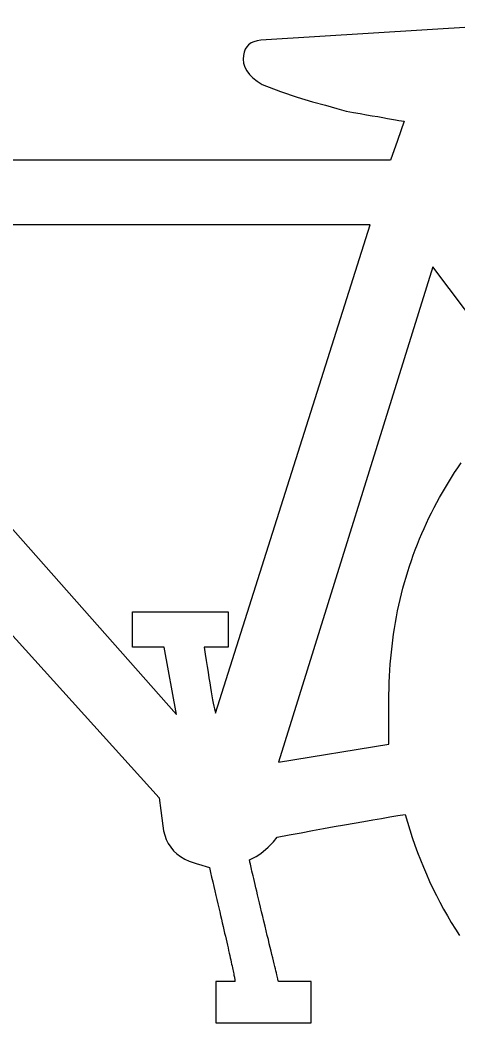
# Model space of a CAD drawing. Extents: x 99982 to 100176, y 99905 to 100011.
# Drawn here: x 100009.5658 to 100009.6014, y 100005.5418 to 100005.6233 of the extents above; entities that cross this region are included whole.
import ezdxf

# ---------------------------------------------------------------- set-up
doc = ezdxf.new("R2010")
doc.units = 0
doc.layers.add('TR_SN_ConstructionSigns', color=7, linetype='Continuous')

msp = doc.modelspace()

# ---------------------------------------------------------------- linework, layer by layer
at = {"layer": 'TR_SN_ConstructionSigns'}
for p, q in [((100009.611473, 100005.623259), (100009.585337, 100005.621613)), ((100009.58419, 100005.621086), (100009.584067, 100005.620882)), ((100009.584349, 100005.621258), (100009.58419, 100005.621086)), ((100009.584543, 100005.621396), (100009.584349, 100005.621258)), ((100009.584773, 100005.621502), (100009.584543, 100005.621396)), ((100009.585037, 100005.621574), (100009.584773, 100005.621502)), ((100009.585337, 100005.621613), (100009.585037, 100005.621574)), ((100009.583926, 100005.620374), (100009.583908, 100005.620071)), ((100009.583979, 100005.620645), (100009.583926, 100005.620374)), ((100009.584067, 100005.620882), (100009.583979, 100005.620645)), ((100009.583908, 100005.620071), (100009.583939, 100005.619752)), ((100009.583939, 100005.619752), (100009.584033, 100005.619441)), ((100009.584033, 100005.619441), (100009.58419, 100005.619139)), ((100009.58419, 100005.619139), (100009.584409, 100005.618845)), ((100009.584409, 100005.618845), (100009.58469, 100005.618559)), ((100009.58469, 100005.618559), (100009.585034, 100005.618282)), ((100009.585034, 100005.618282), (100009.585441, 100005.618013)), ((100009.585441, 100005.618013), (100009.58694, 100005.617448)), ((100009.58694, 100005.617448), (100009.588302, 100005.616985)), ((100009.588302, 100005.616985), (100009.589529, 100005.616625)), ((100009.589529, 100005.616625), (100009.590608, 100005.616333)), ((100009.590608, 100005.616333), (100009.591527, 100005.616076)), ((100009.591527, 100005.616076), (100009.592288, 100005.615853)), ((100009.592288, 100005.615853), (100009.592867, 100005.615753)), ((100009.592867, 100005.615753), (100009.593413, 100005.615659)), ((100009.593413, 100005.615659), (100009.593924, 100005.61557)), ((100009.593924, 100005.61557), (100009.5944, 100005.615487)), ((100009.5944, 100005.615487), (100009.594843, 100005.61541)), ((100009.594843, 100005.61541), (100009.595252, 100005.615339)), ((100009.595252, 100005.615339), (100009.595627, 100005.615273)), ((100009.595627, 100005.615273), (100009.595967, 100005.615213)), ((100009.595967, 100005.615213), (100009.596274, 100005.615159)), ((100009.596274, 100005.615159), (100009.596547, 100005.61511)), ((100009.596989, 100005.61503), (100009.596458, 100005.613471)), ((100009.596547, 100005.61511), (100009.596785, 100005.615067)), ((100009.596785, 100005.615067), (100009.596989, 100005.61503)), ((100009.596458, 100005.613471), (100009.595875, 100005.611861)), ((100009.595875, 100005.611861), (100009.54838, 100005.611861)), ((100009.594238, 100005.60661), (100009.546338, 100005.60661)), ((100009.58166, 100005.566933), (100009.594238, 100005.60661)), ((100009.545522, 100005.604041), (100009.578497, 100005.566829)), ((100009.599325, 100005.603218), (100009.586778, 100005.562956)), ((100009.606814, 100005.593194), (100009.599325, 100005.603218)), ((100009.543173, 100005.597562), (100009.577072, 100005.560047)), ((100009.60109, 100005.586485), (100009.601354, 100005.586881)), ((100009.601354, 100005.586881), (100009.601624, 100005.587274)), ((100009.600581, 100005.585685), (100009.600832, 100005.586086)), ((100009.600832, 100005.586086), (100009.60109, 100005.586485)), ((100009.600098, 100005.584875), (100009.600336, 100005.585281)), ((100009.600336, 100005.585281), (100009.600581, 100005.585685)), ((100009.59964, 100005.584053), (100009.599865, 100005.584465)), ((100009.599865, 100005.584465), (100009.600098, 100005.584875)), ((100009.599207, 100005.583221), (100009.59942, 100005.583638)), ((100009.59942, 100005.583638), (100009.59964, 100005.584053)), ((100009.5988, 100005.582378), (100009.599, 100005.582801)), ((100009.599, 100005.582801), (100009.599207, 100005.583221)), ((100009.598418, 100005.581524), (100009.598606, 100005.581952)), ((100009.598606, 100005.581952), (100009.5988, 100005.582378)), ((100009.598237, 100005.581092), (100009.598418, 100005.581524)), ((100009.597894, 100005.580222), (100009.598062, 100005.580659)), ((100009.598062, 100005.580659), (100009.598237, 100005.581092)), ((100009.597576, 100005.579341), (100009.597732, 100005.579783)), ((100009.597732, 100005.579783), (100009.597894, 100005.580222)), ((100009.597283, 100005.578449), (100009.597426, 100005.578896)), ((100009.597426, 100005.578896), (100009.597576, 100005.579341)), ((100009.597016, 100005.577546), (100009.597146, 100005.577999)), ((100009.597146, 100005.577999), (100009.597283, 100005.578449)), ((100009.596774, 100005.576632), (100009.596892, 100005.57709)), ((100009.596892, 100005.57709), (100009.597016, 100005.577546)), ((100009.596663, 100005.576171), (100009.596774, 100005.576632)), ((100009.59646, 100005.575241), (100009.596558, 100005.575707)), ((100009.596558, 100005.575707), (100009.596663, 100005.576171)), ((100009.574921, 100005.572295), (100009.574921, 100005.575185)), ((100009.574921, 100005.575185), (100009.582684, 100005.575185)), ((100009.582684, 100005.575185), (100009.582684, 100005.572295)), ((100009.596282, 100005.5743), (100009.596367, 100005.574772)), ((100009.596367, 100005.574772), (100009.59646, 100005.575241)), ((100009.596129, 100005.573348), (100009.596202, 100005.573826)), ((100009.596202, 100005.573826), (100009.596282, 100005.5743)), ((100009.596062, 100005.572868), (100009.596129, 100005.573348)), ((100009.577475, 100005.572295), (100009.574921, 100005.572295)), ((100009.578497, 100005.566829), (100009.577475, 100005.572295)), ((100009.582684, 100005.572295), (100009.580744, 100005.572295)), ((100009.580744, 100005.572295), (100009.580824, 100005.571745)), ((100009.595948, 100005.5719), (100009.596002, 100005.572386)), ((100009.596002, 100005.572386), (100009.596062, 100005.572868)), ((100009.580824, 100005.571745), (100009.580901, 100005.571223)), ((100009.595859, 100005.570921), (100009.5959, 100005.571412)), ((100009.5959, 100005.571412), (100009.595948, 100005.5719)), ((100009.580901, 100005.571223), (100009.580976, 100005.570728)), ((100009.580976, 100005.570728), (100009.581048, 100005.57026)), ((100009.595824, 100005.570428), (100009.595859, 100005.570921)), ((100009.581048, 100005.57026), (100009.581117, 100005.56982)), ((100009.581117, 100005.56982), (100009.581183, 100005.569408)), ((100009.595773, 100005.569433), (100009.595795, 100005.569932)), ((100009.595795, 100005.569932), (100009.595824, 100005.570428)), ((100009.581183, 100005.569408), (100009.581247, 100005.569023)), ((100009.581247, 100005.569023), (100009.581308, 100005.568665)), ((100009.595747, 100005.568426), (100009.595757, 100005.568931)), ((100009.595757, 100005.568931), (100009.595773, 100005.569433)), ((100009.581308, 100005.568665), (100009.581367, 100005.568335)), ((100009.581367, 100005.568335), (100009.581422, 100005.568033)), ((100009.595744, 100005.567919), (100009.595747, 100005.568426)), ((100009.581422, 100005.568033), (100009.581475, 100005.567758)), ((100009.581475, 100005.567758), (100009.581526, 100005.56751)), ((100009.581526, 100005.56751), (100009.581573, 100005.56729)), ((100009.581573, 100005.56729), (100009.581618, 100005.567098)), ((100009.595746, 100005.566276), (100009.595744, 100005.567919)), ((100009.581618, 100005.567098), (100009.58166, 100005.566933)), ((100009.595751, 100005.564426), (100009.595746, 100005.566276)), ((100009.586778, 100005.562956), (100009.595751, 100005.564426)), ((100009.577072, 100005.560047), (100009.5772, 100005.559019)), ((100009.5772, 100005.559019), (100009.577378, 100005.557786)), ((100009.59444, 100005.558272), (100009.595146, 100005.558392)), ((100009.595146, 100005.558392), (100009.595822, 100005.558505)), ((100009.595822, 100005.558505), (100009.596466, 100005.558611)), ((100009.596466, 100005.558611), (100009.597078, 100005.55871)), ((100009.597078, 100005.55871), (100009.597258, 100005.558078)), ((100009.577378, 100005.557786), (100009.577436, 100005.557387)), ((100009.589539, 100005.557396), (100009.590434, 100005.557561)), ((100009.590434, 100005.557561), (100009.591298, 100005.557717)), ((100009.591298, 100005.557717), (100009.592131, 100005.557867)), ((100009.592131, 100005.557867), (100009.592932, 100005.558009)), ((100009.592932, 100005.558009), (100009.593701, 100005.558144)), ((100009.593701, 100005.558144), (100009.59444, 100005.558272)), ((100009.597258, 100005.558078), (100009.597448, 100005.557454)), ((100009.577436, 100005.557387), (100009.577529, 100005.557013)), ((100009.577529, 100005.557013), (100009.577657, 100005.556664)), ((100009.586381, 100005.556483), (100009.586664, 100005.55686)), ((100009.586664, 100005.55686), (100009.587654, 100005.557046)), ((100009.587654, 100005.557046), (100009.588612, 100005.557225)), ((100009.588612, 100005.557225), (100009.589539, 100005.557396)), ((100009.597448, 100005.557454), (100009.597648, 100005.556836)), ((100009.597648, 100005.556836), (100009.597858, 100005.556224)), ((100009.577657, 100005.556664), (100009.577819, 100005.556339)), ((100009.577819, 100005.556339), (100009.578016, 100005.556039)), ((100009.578016, 100005.556039), (100009.578248, 100005.555763)), ((100009.585337, 100005.555523), (100009.585938, 100005.556037)), ((100009.585938, 100005.556037), (100009.586381, 100005.556483)), ((100009.597858, 100005.556224), (100009.598078, 100005.555619)), ((100009.578248, 100005.555763), (100009.578515, 100005.555512)), ((100009.578515, 100005.555512), (100009.578816, 100005.555286)), ((100009.578816, 100005.555286), (100009.579152, 100005.555085)), ((100009.579152, 100005.555085), (100009.579522, 100005.554908)), ((100009.584419, 100005.555009), (100009.584955, 100005.555292)), ((100009.584955, 100005.555292), (100009.585337, 100005.555523)), ((100009.598078, 100005.555619), (100009.598307, 100005.555021)), ((100009.579522, 100005.554908), (100009.580084, 100005.554722)), ((100009.580084, 100005.554722), (100009.580544, 100005.554574)), ((100009.580544, 100005.554574), (100009.580901, 100005.554465)), ((100009.580901, 100005.554465), (100009.581156, 100005.554394)), ((100009.581156, 100005.554394), (100009.58125, 100005.553996)), ((100009.584421, 100005.554992), (100009.584419, 100005.555009)), ((100009.584427, 100005.554959), (100009.584421, 100005.554992)), ((100009.584437, 100005.554909), (100009.584427, 100005.554959)), ((100009.584451, 100005.554842), (100009.584437, 100005.554909)), ((100009.584469, 100005.554759), (100009.584451, 100005.554842)), ((100009.584492, 100005.554659), (100009.584469, 100005.554759)), ((100009.584518, 100005.554543), (100009.584492, 100005.554659)), ((100009.584549, 100005.55441), (100009.584518, 100005.554543)), ((100009.584584, 100005.55426), (100009.584549, 100005.55441)), ((100009.584622, 100005.554094), (100009.584584, 100005.55426)), ((100009.598307, 100005.555021), (100009.598547, 100005.554429)), ((100009.598547, 100005.554429), (100009.598796, 100005.553844)), ((100009.58125, 100005.553996), (100009.581342, 100005.553606)), ((100009.581342, 100005.553606), (100009.581431, 100005.553225)), ((100009.584665, 100005.553911), (100009.584622, 100005.554094)), ((100009.584712, 100005.553712), (100009.584665, 100005.553911)), ((100009.584763, 100005.553496), (100009.584712, 100005.553712)), ((100009.584818, 100005.553263), (100009.584763, 100005.553496)), ((100009.598796, 100005.553844), (100009.599056, 100005.553265)), ((100009.581431, 100005.553225), (100009.581518, 100005.552853)), ((100009.581518, 100005.552853), (100009.581603, 100005.55249)), ((100009.584877, 100005.553014), (100009.584818, 100005.553263)), ((100009.58494, 100005.552748), (100009.584877, 100005.553014)), ((100009.585007, 100005.552466), (100009.58494, 100005.552748)), ((100009.599056, 100005.553265), (100009.599325, 100005.552693)), ((100009.599325, 100005.552693), (100009.599604, 100005.552127)), ((100009.581603, 100005.55249), (100009.581686, 100005.552135)), ((100009.581686, 100005.552135), (100009.581767, 100005.551789)), ((100009.585079, 100005.552167), (100009.585007, 100005.552466)), ((100009.585154, 100005.551852), (100009.585079, 100005.552167)), ((100009.585234, 100005.551519), (100009.585154, 100005.551852)), ((100009.599604, 100005.552127), (100009.599893, 100005.551568)), ((100009.581767, 100005.551789), (100009.581846, 100005.551452)), ((100009.581846, 100005.551452), (100009.581923, 100005.551124)), ((100009.581923, 100005.551124), (100009.581997, 100005.550804)), ((100009.585317, 100005.551171), (100009.585234, 100005.551519)), ((100009.585405, 100005.550806), (100009.585317, 100005.551171)), ((100009.599893, 100005.551568), (100009.600192, 100005.551015)), ((100009.600192, 100005.551015), (100009.600501, 100005.550469)), ((100009.581997, 100005.550804), (100009.582069, 100005.550493)), ((100009.582069, 100005.550493), (100009.582139, 100005.550191)), ((100009.582139, 100005.550191), (100009.582207, 100005.549898)), ((100009.585497, 100005.550424), (100009.585405, 100005.550806)), ((100009.585592, 100005.550025), (100009.585497, 100005.550424)), ((100009.600501, 100005.550469), (100009.60082, 100005.54993)), ((100009.582207, 100005.549898), (100009.582273, 100005.549613)), ((100009.582273, 100005.549613), (100009.582336, 100005.549337)), ((100009.585688, 100005.549627), (100009.585592, 100005.550025)), ((100009.58578, 100005.549246), (100009.585688, 100005.549627)), ((100009.60082, 100005.54993), (100009.601149, 100005.549397)), ((100009.601149, 100005.549397), (100009.601488, 100005.54887)), ((100009.582336, 100005.549337), (100009.582398, 100005.54907)), ((100009.582398, 100005.54907), (100009.582457, 100005.548812)), ((100009.582457, 100005.548812), (100009.582514, 100005.548562)), ((100009.582514, 100005.548562), (100009.582569, 100005.548321)), ((100009.585867, 100005.548881), (100009.58578, 100005.549246)), ((100009.585951, 100005.548534), (100009.585867, 100005.548881)), ((100009.582569, 100005.548321), (100009.582622, 100005.548089)), ((100009.582622, 100005.548089), (100009.582672, 100005.547866)), ((100009.582672, 100005.547866), (100009.582721, 100005.547652)), ((100009.58603, 100005.548203), (100009.585951, 100005.548534)), ((100009.586106, 100005.54789), (100009.58603, 100005.548203)), ((100009.586177, 100005.547593), (100009.586106, 100005.54789)), ((100009.582721, 100005.547652), (100009.582767, 100005.547446)), ((100009.582767, 100005.547446), (100009.582811, 100005.547249)), ((100009.582811, 100005.547249), (100009.582853, 100005.547061)), ((100009.582853, 100005.547061), (100009.582893, 100005.546881)), ((100009.586244, 100005.547314), (100009.586177, 100005.547593)), ((100009.586308, 100005.547051), (100009.586244, 100005.547314)), ((100009.586367, 100005.546805), (100009.586308, 100005.547051)), ((100009.582893, 100005.546881), (100009.582931, 100005.54671)), ((100009.582931, 100005.54671), (100009.582966, 100005.546548)), ((100009.582966, 100005.546548), (100009.583, 100005.546395)), ((100009.583, 100005.546395), (100009.583031, 100005.546251)), ((100009.583031, 100005.546251), (100009.58306, 100005.546115)), ((100009.58306, 100005.546115), (100009.583087, 100005.545988)), ((100009.586422, 100005.546576), (100009.586367, 100005.546805)), ((100009.586473, 100005.546365), (100009.586422, 100005.546576)), ((100009.58652, 100005.54617), (100009.586473, 100005.546365)), ((100009.586562, 100005.545992), (100009.58652, 100005.54617)), ((100009.583087, 100005.545988), (100009.583112, 100005.54587)), ((100009.583112, 100005.54587), (100009.583134, 100005.54576)), ((100009.583134, 100005.54576), (100009.583155, 100005.545659)), ((100009.583155, 100005.545659), (100009.583173, 100005.545568)), ((100009.583173, 100005.545568), (100009.583189, 100005.545484)), ((100009.583189, 100005.545484), (100009.583203, 100005.54541)), ((100009.583203, 100005.54541), (100009.583215, 100005.545344)), ((100009.583215, 100005.545344), (100009.583224, 100005.545287)), ((100009.583224, 100005.545287), (100009.583232, 100005.545239)), ((100009.586601, 100005.545831), (100009.586562, 100005.545992)), ((100009.586636, 100005.545687), (100009.586601, 100005.545831)), ((100009.586666, 100005.54556), (100009.586636, 100005.545687)), ((100009.586693, 100005.545449), (100009.586666, 100005.54556)), ((100009.586715, 100005.545356), (100009.586693, 100005.545449)), ((100009.586734, 100005.54528), (100009.586715, 100005.545356)), ((100009.586748, 100005.545221), (100009.586734, 100005.54528)), ((100009.583236, 100005.54513), (100009.581674, 100005.545144)), ((100009.581674, 100005.545144), (100009.581674, 100005.541766)), ((100009.583232, 100005.545239), (100009.583237, 100005.5452)), ((100009.58324, 100005.545134), (100009.583236, 100005.54513)), ((100009.583237, 100005.5452), (100009.58324, 100005.545169)), ((100009.58324, 100005.545169), (100009.583241, 100005.545147)), ((100009.583241, 100005.545147), (100009.58324, 100005.545134)), ((100009.586758, 100005.545178), (100009.586748, 100005.545221)), ((100009.586764, 100005.545153), (100009.586758, 100005.545178)), ((100009.586766, 100005.545144), (100009.586764, 100005.545153)), ((100009.589437, 100005.545144), (100009.586766, 100005.545144)), ((100009.589437, 100005.541766), (100009.589437, 100005.545144)), ((100009.581674, 100005.541766), (100009.589437, 100005.541766))]:
    msp.add_line(p, q, dxfattribs=at)

doc.saveas('drawing.dxf')
